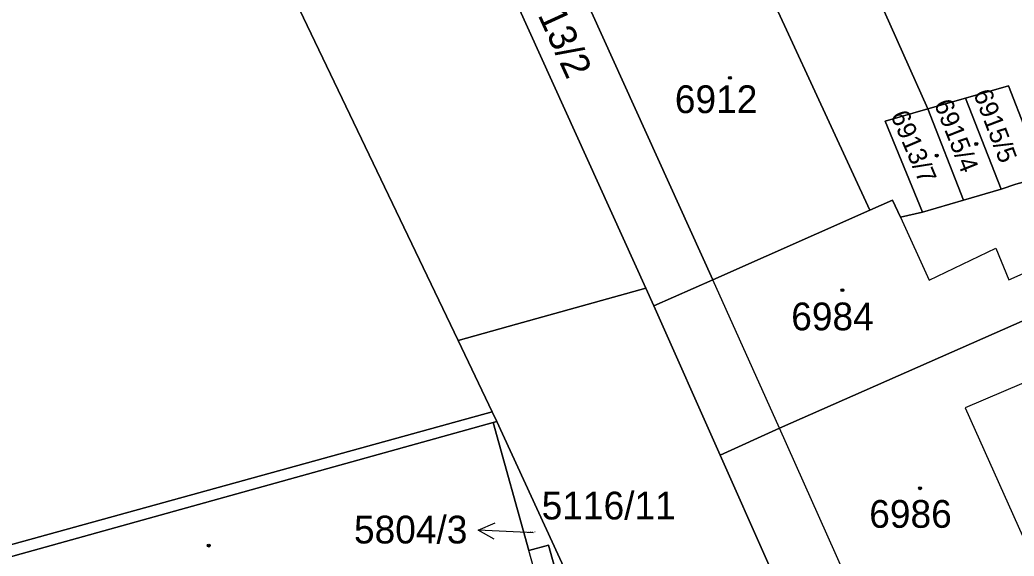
# Model space of a CAD drawing. Extents: x -596233 to -595156, y -1161235 to -1159375.
# Drawn here: x -595392.6 to -595331.7, y -1160350 to -1160317.2 of the extents above; entities that cross this region are included whole.
import ezdxf

# ---------------------------------------------------------------- set-up
doc = ezdxf.new("R2010")
doc.units = 0
for name, color, linetype in [('KN_CAR_KR', 7, 'Continuous'), ('KN_KULTURY', 7, 'Continuous'), ('KN_PARC_CIS_POM', 7, 'Continuous'), ('KN_PARC_CIS_POZ', 7, 'Continuous'), ('KN_PARC_CIS_STAV', 7, 'Continuous'), ('KN_PARC_PLOCHA', 7, 'Continuous'), ('PARC_C_SIPKA', 7, 'Continuous'), ('parcely_l', 7, 'Continuous')]:
    doc.layers.add(name, color=color, linetype=linetype)

msp = doc.modelspace()

# ---------------------------------------------------------------- linework, layer by layer
at = {"layer": 'KN_CAR_KR'}
for points in [[(-595338.7, -1160329.24), (-595336.93, -1160333.08)], [(-595336.93, -1160333.08), (-595332.86, -1160331.13)], [(-595332.86, -1160331.13), (-595332.06, -1160333.07)], [(-595332.06, -1160333.07), (-595327.76, -1160331.18)], [(-595346.11, -1160342.16), (-595350.18, -1160333.07)], [(-595330.03, -1160338.91), (-595334.73, -1160340.9)], [(-595334.73, -1160340.9), (-595329.73, -1160352.08)], [(-595339.72, -1160356.45), (-595346.11, -1160342.16)], [(-595359, -1160358.48), (-595361.46, -1160349.64)]]:
    msp.add_lwpolyline(points, dxfattribs=at)
at = {"layer": 'KN_KULTURY'}
for centre, radius in [((-595349.14, -1160320.7), 0.09), ((-595349.14, -1160320.7), 0.0398), ((-595334.05, -1160324.75), 0.09), ((-595334.05, -1160324.75), 0.0398), ((-595336.47, -1160325.46), 0.09), ((-595336.47, -1160325.46), 0.0398), ((-595342.25, -1160333.7), 0.09), ((-595342.25, -1160333.7), 0.0398), ((-595337.49, -1160345.83), 0.09), ((-595337.49, -1160345.83), 0.0398), ((-595381.07, -1160349.34), 0.09), ((-595381.07, -1160349.34), 0.0398)]:
    msp.add_circle(centre, radius, dxfattribs=at)
at = {"layer": 'KN_PARC_PLOCHA'}
for points in [[(-595326.08, -1160281.97), (-595323.99, -1160287.92), (-595322, -1160293.27), (-595321.7, -1160294.07), (-595312.63, -1160321.74), (-595311.75, -1160321.89), (-595318.88, -1160323.75), (-595323.72, -1160325.02), (-595326.04, -1160325.63), (-595329.91, -1160326.74), (-595332.08, -1160321.19), (-595334.71, -1160321.94), (-595337.01, -1160322.6), (-595346.85, -1160300.58), (-595351.35, -1160290.65), (-595352.68, -1160287.85), (-595328.36, -1160276.46)], [(-595374.13, -1160290.23), (-595372.19, -1160294.62), (-595369.98, -1160298.99), (-595354.29, -1160333.57), (-595362.21, -1160335.79), (-595365.79, -1160336.79), (-595381.69, -1160303.64), (-595384.36, -1160297.87), (-595385.68, -1160294.81), (-595387.41, -1160291.12), (-595382.15, -1160289.56), (-595375.19, -1160287.75)], [(-595337.01, -1160322.6), (-595339.63, -1160323.35), (-595337.35, -1160328.93), (-595338.7, -1160329.24), (-595339.18, -1160328.19), (-595340.58, -1160328.81), (-595348.79, -1160310.99), (-595356.98, -1160293.23), (-595354.1, -1160291.86), (-595351.35, -1160290.65), (-595346.85, -1160300.58)], [(-595358.32, -1160315.13), (-595350.18, -1160333.07), (-595353.8, -1160334.66), (-595354.29, -1160333.57), (-595369.98, -1160298.99), (-595366.37, -1160297.39)], [(-595365.79, -1160336.79), (-595363.7, -1160341.15), (-595409.44, -1160353.77), (-595418.2, -1160347.25), (-595426.62, -1160318.48), (-595427.2, -1160316.68), (-595419.2, -1160314.39), (-595381.69, -1160303.64)], [(-595340.58, -1160328.81), (-595350.18, -1160333.07), (-595358.32, -1160315.13), (-595348.79, -1160310.99)], [(-595329.91, -1160326.74), (-595331.62, -1160327.22), (-595332.53, -1160327.51), (-595334.71, -1160321.94), (-595332.08, -1160321.19)], [(-595332.53, -1160327.51), (-595334.83, -1160328.19), (-595337.01, -1160322.6), (-595334.71, -1160321.94)], [(-595334.83, -1160328.19), (-595337.35, -1160328.93), (-595339.63, -1160323.35), (-595337.01, -1160322.6)], [(-595316.04, -1160333.18), (-595317.19, -1160333.46), (-595320.41, -1160334.42), (-595320.87, -1160334.56), (-595323.28, -1160335.14), (-595325.46, -1160335.65), (-595326.55, -1160333.55), (-595326.69, -1160333.61), (-595331.05, -1160335.51), (-595346.11, -1160342.16), (-595349.74, -1160343.8), (-595353.8, -1160334.66), (-595350.18, -1160333.07), (-595340.58, -1160328.81), (-595339.18, -1160328.19), (-595338.7, -1160329.24), (-595337.35, -1160328.93), (-595334.83, -1160328.19), (-595332.53, -1160327.51), (-595331.62, -1160327.22), (-595329.91, -1160326.74), (-595326.04, -1160325.63), (-595323.72, -1160325.02), (-595318.88, -1160323.75)], [(-595353.8, -1160334.66), (-595349.74, -1160343.8), (-595346.82, -1160350.38), (-595343.75, -1160357.27), (-595343.39, -1160358.09), (-595341.12, -1160363.1), (-595347.35, -1160364.93), (-595350.08, -1160358.89), (-595353.08, -1160352.25), (-595355.36, -1160352.93), (-595357.92, -1160353.69), (-595363.42, -1160341.75), (-595363.7, -1160341.15), (-595365.79, -1160336.79), (-595362.21, -1160335.79), (-595354.29, -1160333.57)], [(-595320.41, -1160334.42), (-595319.78, -1160336.7), (-595320.18, -1160336.85), (-595318.31, -1160343.04), (-595317.4, -1160346.03), (-595316.5, -1160349), (-595323, -1160350.46), (-595325.26, -1160350.97), (-595328.73, -1160351.75), (-595329.22, -1160351.86), (-595329.73, -1160352.08), (-595339.72, -1160356.45), (-595343.39, -1160358.09), (-595343.75, -1160357.27), (-595346.82, -1160350.38), (-595349.74, -1160343.8), (-595346.11, -1160342.16), (-595331.05, -1160335.51), (-595326.69, -1160333.61), (-595326.55, -1160333.55), (-595325.46, -1160335.65), (-595323.28, -1160335.14), (-595320.87, -1160334.56)], [(-595363.42, -1160341.75), (-595363.64, -1160341.81), (-595400.88, -1160352.16), (-595402.08, -1160352.49), (-595399.1, -1160363.37), (-595385.7, -1160359.67), (-595386.04, -1160358.46), (-595386.49, -1160356.83), (-595374.72, -1160353.63), (-595373.53, -1160357.79), (-595374.76, -1160358.14), (-595373.92, -1160361.08), (-595372.84, -1160365.03), (-595368.12, -1160363.72), (-595368.02, -1160364.1), (-595381.37, -1160368.11), (-595391.19, -1160370.92), (-595394.56, -1160368.53), (-595399.31, -1160363.38), (-595401.3, -1160361.06), (-595411.48, -1160354.35), (-595409.44, -1160353.77), (-595363.7, -1160341.15)], [(-595358.3, -1160360.98), (-595368.12, -1160363.72), (-595372.84, -1160365.03), (-595373.92, -1160361.08), (-595374.76, -1160358.14), (-595373.53, -1160357.79), (-595374.72, -1160353.63), (-595386.49, -1160356.83), (-595386.04, -1160358.46), (-595385.7, -1160359.67), (-595399.1, -1160363.37), (-595402.08, -1160352.49), (-595400.88, -1160352.16), (-595363.64, -1160341.81), (-595361.46, -1160349.64), (-595360.26, -1160349.31), (-595358.85, -1160354.35), (-595357.44, -1160358.05), (-595359, -1160358.48)], [(-595357.92, -1160353.69), (-595354.95, -1160360.14), (-595355.96, -1160360.4), (-595358.3, -1160360.98), (-595359, -1160358.48), (-595357.44, -1160358.05), (-595358.85, -1160354.35), (-595360.26, -1160349.31), (-595361.46, -1160349.64), (-595363.64, -1160341.81), (-595363.42, -1160341.75)]]:
    msp.add_lwpolyline(points, close=True, dxfattribs=at)
at = {"layer": 'PARC_C_SIPKA'}
for points in [[(-595363.5815, -1160348.9446), (-595364.5566, -1160348.3977), (-595363.534, -1160347.9457)], [(-595361.19, -1160348.56), (-595361.56, -1160348.54), (-595364.5566, -1160348.3977)]]:
    msp.add_lwpolyline(points, dxfattribs=at)
at = {"layer": 'parcely_l'}
for points in [[(-595337.01, -1160322.6), (-595346.85, -1160300.58), (-595351.35, -1160290.65)], [(-595369.98, -1160298.99), (-595354.29, -1160333.57)], [(-595381.69, -1160303.64), (-595365.79, -1160336.79)], [(-595340.58, -1160328.81), (-595348.79, -1160310.99)], [(-595358.32, -1160315.13), (-595350.18, -1160333.07)], [(-595334.71, -1160321.94), (-595332.08, -1160321.19), (-595329.91, -1160326.74)], [(-595334.71, -1160321.94), (-595337.01, -1160322.6)], [(-595332.53, -1160327.51), (-595334.71, -1160321.94)], [(-595337.01, -1160322.6), (-595339.63, -1160323.35), (-595337.35, -1160328.93)], [(-595337.01, -1160322.6), (-595334.83, -1160328.19)], [(-595332.53, -1160327.51), (-595331.62, -1160327.22), (-595329.91, -1160326.74)], [(-595334.83, -1160328.19), (-595332.53, -1160327.51)], [(-595340.58, -1160328.81), (-595339.18, -1160328.19), (-595338.7, -1160329.24), (-595337.35, -1160328.93)], [(-595337.35, -1160328.93), (-595334.83, -1160328.19)], [(-595350.18, -1160333.07), (-595340.58, -1160328.81)], [(-595353.8, -1160334.66), (-595350.18, -1160333.07)], [(-595354.29, -1160333.57), (-595362.21, -1160335.79), (-595365.79, -1160336.79)], [(-595353.8, -1160334.66), (-595354.29, -1160333.57)], [(-595320.41, -1160334.42), (-595320.87, -1160334.56), (-595323.28, -1160335.14), (-595325.46, -1160335.65), (-595326.55, -1160333.55), (-595326.69, -1160333.61), (-595331.05, -1160335.51), (-595346.11, -1160342.16), (-595349.74, -1160343.8)], [(-595349.74, -1160343.8), (-595353.8, -1160334.66)], [(-595365.79, -1160336.79), (-595363.7, -1160341.15)], [(-595363.7, -1160341.15), (-595409.44, -1160353.77)], [(-595363.7, -1160341.15), (-595363.42, -1160341.75)], [(-595368.12, -1160363.72), (-595372.84, -1160365.03), (-595373.92, -1160361.08), (-595374.76, -1160358.14), (-595373.53, -1160357.79), (-595374.72, -1160353.63), (-595386.49, -1160356.83), (-595386.04, -1160358.46), (-595385.7, -1160359.67), (-595399.1, -1160363.37), (-595402.08, -1160352.49), (-595400.88, -1160352.16), (-595363.64, -1160341.81)], [(-595363.42, -1160341.75), (-595363.64, -1160341.81)], [(-595363.64, -1160341.81), (-595361.46, -1160349.64), (-595360.26, -1160349.31), (-595358.85, -1160354.35), (-595357.44, -1160358.05), (-595359, -1160358.48), (-595358.3, -1160360.98)], [(-595363.42, -1160341.75), (-595357.92, -1160353.69)], [(-595349.74, -1160343.8), (-595346.82, -1160350.38), (-595343.75, -1160357.27), (-595343.39, -1160358.09)]]:
    msp.add_lwpolyline(points, dxfattribs=at)

# ---------------------------------------------------------------- texts
at = {"layer": 'KN_PARC_CIS_POM'}
msp.add_text('5804/3', height=0.1, dxfattribs=at).set_placement((-595361.4733, -1160348.56))
at = {"layer": 'KN_PARC_CIS_POZ'}
msp.add_text('6913/2', height=1.7, rotation=294.580075, dxfattribs=at).set_placement((-595361.9835, -1160314.5499))
for s, p in [('5116/11', (-595360.6766, -1160347.74)), ('5804/3', (-595372.1766, -1160349.21))]:
    msp.add_text(s, height=1.7, dxfattribs=at).set_placement(p)
at = {"layer": 'KN_PARC_CIS_STAV'}
for s, p in [('6912', (-595352.5166, -1160322.86)), ('6984', (-595345.3866, -1160336.16)), ('6986', (-595340.6066, -1160348.25))]:
    msp.add_text(s, height=1.7, dxfattribs=at).set_placement(p)
for s, rotation, p in [('6915/5', 290.851519, (-595334.2397, -1160321.6516)), ('6915/4', 291.58168, (-595336.6481, -1160322.2765)), ('6913/7', 293.093753, (-595339.3169, -1160322.9889))]:
    msp.add_text(s, height=1.14, rotation=rotation, dxfattribs=at).set_placement(p)

doc.saveas('drawing.dxf')
